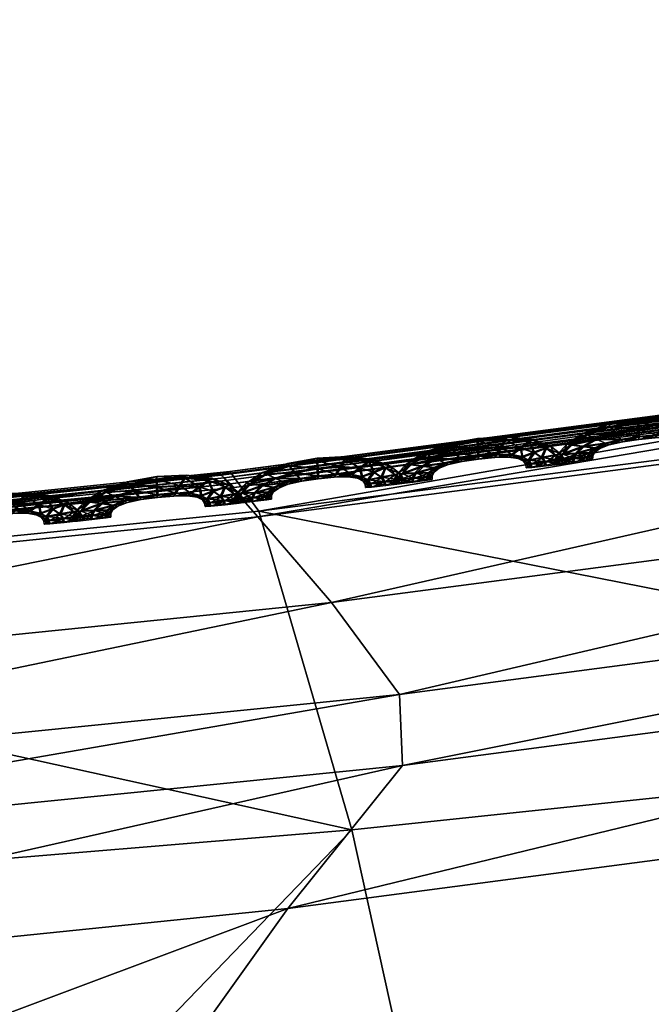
# Model space of a CAD drawing. Extents: x -7.4 to 7.4, y -11.5 to 9.8.
# Tile 402 of 469: x 0.802 to 1.021, y 9.29 to 9.632. Entities that reach past the tile are written whole.
import ezdxf

# ---------------------------------------------------------------- set-up
doc = ezdxf.new("R2010")
doc.units = 0
doc.header["$MEASUREMENT"] = 0
for name, color, linetype in [('A-FURN-3-ST', 150, 'Continuous'), ('A-FURN-3-ST-SEAM', 130, 'Continuous'), ('A-FURN-3-ST-SI', 160, 'Continuous')]:
    doc.layers.add(name, color=color, linetype=linetype)

msp = doc.modelspace()

# ---------------------------------------------------------------- meshes
at = {"layer": 'A-FURN-3-ST'}
mesh = msp.add_polyface(dxfattribs=at)
corners = [(0, 9.39906, 1.00155), (0.27167, 9.40709, 1.00151), (0.29098, 9.30467, 0.61819), (0.5936, 9.32387, 0.61819), (0.56214, 9.4288, 1.00144), (0.91719, 9.35069, 0.61819), (0.8849, 9.46131, 1.00129), (1.26207, 9.38711, 0.61819), (1.23172, 9.50581, 1.00113), (1.62401, 9.43544, 0.61819), (1.5897, 9.56341, 1.00098), (1.99019, 9.49361, 0.61819), (1.94875, 9.63192, 1.00083), (2.34041, 9.55636, 0.61819), (2.1241, 9.15424, 0.56582), (2.2831, 8.66878, 0.55836), (1.859, 8.65716, 0.55836), (1.73692, 9.11935, 0.56582), (1.35123, 9.09059, 0.56582), (1.44439, 8.6476, 0.55836), (1.03908, 8.64051, 0.55836), (0.97932, 9.06921, 0.56582), (0.63005, 9.05338, 0.56582), (0.65929, 8.63524, 0.55836), (1.49132, 7.51392, 0.55836), (1.48547, 8.11113, 0.55836), (1.91804, 8.11232, 0.55836), (1.93379, 7.51392, 0.55836), (2.39411, 8.11376, 0.55836), (0.6733, 7.51392, 0.55836), (0.67156, 8.1096, 0.55836), (1.06504, 8.11026, 0.55836), (1.06876, 7.51392, 0.55836), (0.6733, 6.87548, 0.55836), (0.32308, 6.87548, 0.55836), (0.32308, 7.51392, 0.55836), (0, 6.87548, 0.55836), (0, 7.51392, 0.55836), (0.32248, 8.10911, 0.55836), (0.31817, 8.63132, 0.55836), (0, 8.1089, 0.55836), (0, 8.62968, 0.55836), (0.30741, 9.0416, 0.56582), (0, 9.03682, 0.56582)]
mesh.append_faces([[corners[k] for k in face] for face in [(0, 1, 2), (3, 2, 1), (1, 4, 3), (5, 3, 4), (4, 6, 5), (7, 5, 6), (6, 8, 7), (9, 7, 8), (8, 10, 9), (11, 9, 10), (10, 12, 11), (13, 11, 12), (14, 15, 16), (16, 17, 14), (17, 9, 11), (11, 14, 17), (18, 7, 9), (9, 17, 18), (17, 16, 19), (19, 18, 17), (20, 21, 18), (18, 19, 20), (21, 5, 7), (7, 18, 21), (22, 3, 5), (5, 21, 22), (23, 22, 21), (21, 20, 23), (26, 16, 15), (25, 19, 16), (16, 26, 25), (31, 20, 19), (19, 25, 31), (30, 23, 20), (20, 31, 30), (23, 30, 38), (38, 39, 23), (39, 38, 40), (40, 41, 39), (39, 42, 22), (22, 23, 39), (42, 2, 3), (3, 22, 42), (2, 42, 43), (41, 43, 42), (42, 39, 41)]])
mesh.append_faces([[corners[k] for k in face] for face in [(26, 27, 24), (31, 32, 29), (25, 24, 32), (33, 29, 32), (34, 35, 29), (36, 37, 35), (38, 35, 37), (30, 29, 35)]], dxfattribs={"vtx0": -1, "vtx1": -1, "vtx2": -1})
mesh.append_faces([[corners[k] for k in face] for face in [(24, 25, 26), (27, 26, 28), (29, 30, 31), (32, 31, 25), (37, 40, 38), (35, 38, 30)]], dxfattribs={"vtx0": -1, "vtx2": -1})
mesh = msp.add_polyface(dxfattribs=at)
corners = [(0.87501, 9.47078, 17.62134), (1.2449, 9.51899, 17.61351), (1.24609, 9.51771, 17.60693), (0.87631, 9.46955, 17.61473), (0.87283, 9.47288, 17.63264), (1.24296, 9.52109, 17.62484), (1.61246, 9.5791, 17.60655), (1.61345, 9.57783, 17.59997), (1.61079, 9.58124, 17.61788), (1.65219, 9.48001, 17.6601), (1.2948, 9.42056, 17.66748), (1.24743, 9.3698, 17.76043), (1.60256, 9.4286, 17.75332), (1.65614, 9.50523, 17.64139), (1.29674, 9.44553, 17.64876), (0.93369, 9.39773, 17.65706), (0.93476, 9.3731, 17.67581), (1.27624, 9.47762, 17.65272), (0.91007, 9.42962, 17.66082), (1.25349, 9.50745, 17.65477), (0.88458, 9.45933, 17.66261), (1.63909, 9.53749, 17.64557), (1.61974, 9.56752, 17.64778), (1.24352, 9.52022, 17.64237), (0.87342, 9.47202, 17.65017), (1.2449, 9.51899, 17.60123), (1.61246, 9.5791, 17.59427), (1.61079, 9.58124, 17.58913), (1.24296, 9.52109, 17.59609), (1.61123, 9.58038, 17.63549), (0.87501, 9.47078, 17.60902), (0.87283, 9.47288, 17.60389), (1.9535, 9.49769, 17.74628), (1.50521, 9.30879, 17.94759)]
mesh.append_faces([[corners[k] for k in face] for face in [(0, 1, 2), (2, 3, 0), (4, 5, 1), (1, 0, 4), (1, 6, 7), (7, 2, 1), (5, 8, 6), (6, 1, 5), (9, 10, 11), (11, 12, 9), (13, 14, 10), (10, 9, 13), (14, 15, 16), (16, 10, 14), (17, 18, 15), (15, 14, 17), (19, 20, 18), (18, 17, 19), (21, 17, 14), (14, 13, 21), (22, 19, 17), (17, 21, 22), (23, 24, 20), (20, 19, 23), (5, 4, 24), (24, 23, 5), (25, 26, 27), (27, 28, 25), (2, 7, 26), (26, 25, 2), (29, 23, 19), (19, 22, 29), (8, 5, 23), (23, 29, 8), (30, 25, 28), (28, 31, 30), (3, 2, 25), (25, 30, 3), (32, 12, 33)]])
mesh = msp.add_polyface(dxfattribs=at)
corners = [(1.2948, 9.42056, 17.66748), (0.93476, 9.3731, 17.67581), (0.89499, 9.32341, 17.7683), (1.24743, 9.3698, 17.76043), (0.59269, 9.3387, 17.68322), (0.93369, 9.39773, 17.65706), (0.58957, 9.36317, 17.66451), (0.91007, 9.42962, 17.66082), (2.1687, 9.2031, 18.1293), (2.29245, 8.80848, 18.22545), (2.63329, 8.83947, 18.21788), (2.46075, 9.25498, 18.12257), (2.50658, 8.31321, 18.25561), (1.91864, 8.77223, 18.23218), (2.07261, 8.3011, 18.26371), (1.81998, 9.14233, 18.13607), (1.1462, 8.71084, 18.24386), (1.53169, 8.73857, 18.23823), (1.45539, 9.08601, 18.14223), (1.09527, 9.03921, 18.14817), (1.64855, 8.28994, 18.27036), (1.23394, 8.28071, 18.27603), (0.77881, 8.6902, 18.24922), (0.75585, 9.00398, 18.1541), (0.83298, 8.27387, 18.28105), (2.67809, 9.27442, 18.10911), (2.65596, 9.5248, 17.92134), (1.15265, 9.25259, 17.95413), (0.81335, 9.20924, 17.96105), (1.85947, 9.37574, 17.941), (1.50521, 9.30879, 17.94759), (1.60256, 9.4286, 17.75332), (1.9535, 9.49769, 17.74628), (2.46914, 9.50927, 17.92716), (2.19743, 9.44775, 17.93382)]
mesh.append_faces([[corners[k] for k in face] for face in [(0, 1, 2), (2, 3, 0), (4, 1, 5), (6, 5, 7), (8, 9, 10), (10, 11, 8), (10, 9, 12), (9, 13, 14), (14, 12, 9), (15, 13, 9), (9, 8, 15), (16, 17, 18), (18, 19, 16), (17, 13, 15), (15, 18, 17), (13, 17, 20), (20, 14, 13), (17, 16, 21), (21, 20, 17), (22, 16, 19), (19, 23, 22), (21, 16, 22), (22, 24, 21), (11, 25, 26), (27, 28, 23), (23, 19, 27), (3, 2, 28), (28, 27, 3), (29, 30, 18), (18, 15, 29), (30, 27, 19), (19, 18, 30), (31, 3, 27), (27, 30, 31), (30, 29, 32), (33, 34, 8), (8, 11, 33), (34, 29, 15), (15, 8, 34)]])
mesh = msp.add_polyface(dxfattribs=at)
corners = [(0.53471, 9.43593, 17.62834), (0.87501, 9.47078, 17.62134), (0.87631, 9.46955, 17.61473), (0.5359, 9.43465, 17.62173), (0.5327, 9.43799, 17.6396), (0.87283, 9.47288, 17.63264), (0, 9.40845, 17.63405), (0.25034, 9.41521, 17.63264), (0.25105, 9.41397, 17.62606), (0, 9.40717, 17.62747), (0.24915, 9.41731, 17.64394), (0, 9.41051, 17.6453), (0.88458, 9.45933, 17.66261), (0.54358, 9.42452, 17.66965), (0.56725, 9.39489, 17.66805), (0.91007, 9.42962, 17.66082), (0, 9.40845, 17.62176), (0.25034, 9.41521, 17.62036), (0.24915, 9.41731, 17.61522), (0, 9.41051, 17.61663), (0.53471, 9.43593, 17.61602), (0.5327, 9.43799, 17.61092), (0.87342, 9.47202, 17.65017), (0.53325, 9.43716, 17.65713), (0.87501, 9.47078, 17.60902), (0.87283, 9.47288, 17.60389), (0.24947, 9.41644, 17.66143), (0.25564, 9.40383, 17.67398), (0, 9.40964, 17.6628), (0, 9.39704, 17.67539)]
mesh.append_faces([[corners[k] for k in face] for face in [(0, 1, 2), (2, 3, 0), (4, 5, 1), (1, 0, 4), (6, 7, 8), (8, 9, 6), (7, 0, 3), (3, 8, 7), (10, 4, 0), (0, 7, 10), (11, 10, 7), (7, 6, 11), (12, 13, 14), (14, 15, 12), (16, 17, 18), (18, 19, 16), (17, 20, 21), (21, 18, 17), (8, 3, 20), (20, 17, 8), (9, 8, 17), (17, 16, 9), (22, 23, 13), (13, 12, 22), (5, 4, 23), (23, 22, 5), (20, 24, 25), (25, 21, 20), (3, 2, 24), (24, 20, 3), (23, 26, 27), (27, 13, 23), (26, 28, 29), (29, 27, 26), (10, 11, 28), (28, 26, 10), (4, 10, 26), (26, 23, 4)]])
mesh = msp.add_polyface(dxfattribs=at)
corners = [(0.93476, 9.3731, 17.67581), (0.59269, 9.3387, 17.68322), (0.56451, 9.28971, 17.77534), (0.89499, 9.32341, 17.7683), (0.93369, 9.39773, 17.65706), (0.58957, 9.36317, 17.66451), (0.28568, 9.31805, 17.6879), (0.27116, 9.26869, 17.77971), (0, 9.31122, 17.68946), (0, 9.26145, 17.78119), (0.28323, 9.34257, 17.66919), (0, 9.33581, 17.67071), (0.56725, 9.39489, 17.66805), (0.26981, 9.37425, 17.67253), (0, 9.36749, 17.67402), (0.25564, 9.40383, 17.67398), (0, 9.39704, 17.67539), (0.54358, 9.42452, 17.66965), (0.91007, 9.42962, 17.66082), (0.45956, 8.67495, 18.25348), (0.77881, 8.6902, 18.24922), (0.75585, 9.00398, 18.1541), (0.45759, 8.97803, 18.15916), (0.4839, 8.2688, 18.28493), (0, 8.65897, 18.25679), (0.20942, 8.66362, 18.25603), (0.21314, 8.9594, 18.16228), (0.2173, 8.26501, 18.2871), (0.50512, 9.17752, 17.96717), (0.23993, 9.15626, 17.97098), (0, 8.95203, 18.16326), (0, 9.14835, 17.97223), (0.81335, 9.20924, 17.96105)]
mesh.append_faces([[corners[k] for k in face] for face in [(0, 1, 2), (2, 3, 0), (4, 5, 1), (1, 6, 7), (7, 2, 1), (6, 8, 9), (9, 7, 6), (10, 11, 8), (8, 6, 10), (5, 10, 6), (6, 1, 5), (12, 13, 10), (10, 5, 12), (13, 14, 11), (11, 10, 13), (15, 16, 14), (14, 13, 15), (17, 15, 13), (13, 12, 17), (18, 12, 5), (19, 20, 21), (21, 22, 19), (20, 19, 23), (24, 25, 26), (25, 19, 22), (22, 26, 25), (19, 25, 27), (28, 29, 26), (26, 22, 28), (30, 26, 29), (7, 9, 31), (31, 29, 7), (2, 7, 29), (29, 28, 2), (32, 28, 22), (22, 21, 32), (3, 2, 28), (28, 32, 3)]])
at = {"layer": 'A-FURN-3-ST-SEAM'}
mesh = msp.add_polyface(dxfattribs=at)
corners = [(0.99903, 9.4878, 17.61553), (1.00718, 9.4906, 17.61537), (1.00904, 9.48834, 17.61663), (1.01699, 9.4897, 17.61644), (1.00635, 9.49151, 17.61203), (1.00232, 9.48627, 17.61674), (1.01704, 9.4871, 17.61518), (1.0168, 9.49238, 17.61518), (1.0166, 9.4934, 17.6118), (0.99768, 9.48842, 17.61218), (0.99357, 9.48426, 17.6156), (1.01078, 9.48615, 17.61533), (1.02333, 9.48768, 17.61503), (1.02495, 9.49031, 17.61625), (1.01648, 9.4925, 17.60845), (1.00687, 9.49072, 17.60864), (0.99776, 9.48372, 17.61682), (1.00548, 9.48483, 17.61545), (1.01692, 9.48619, 17.61184), (1.0113, 9.48537, 17.61195), (1.02649, 9.49295, 17.61495), (1.02689, 9.49402, 17.61157), (1.02614, 9.49312, 17.60822), (0.99875, 9.48793, 17.60879), (0.99183, 9.48455, 17.61226), (0.99052, 9.48105, 17.61564), (1.00655, 9.48434, 17.61206), (1.02258, 9.48677, 17.61168), (1.02867, 9.48768, 17.61492), (1.0318, 9.4899, 17.6161), (1.02451, 9.49048, 17.60701), (1.01652, 9.4899, 17.6072), (1.00861, 9.48854, 17.60735), (0.99527, 9.48125, 17.61686), (1.00188, 9.48318, 17.61553), (1.0033, 9.48306, 17.61214), (1.01047, 9.48627, 17.6086), (1.01672, 9.48722, 17.60845), (1.00516, 9.48496, 17.60872), (1.03476, 9.49217, 17.61476), (1.03575, 9.49307, 17.61134), (1.03445, 9.49233, 17.60804), (1.03132, 9.49011, 17.60685), (1.00188, 9.48648, 17.6075), (0.99325, 9.48442, 17.60887), (0.98862, 9.48105, 17.61229), (0.98941, 9.47898, 17.61564), (1.00156, 9.48335, 17.60879), (1.02301, 9.48784, 17.60834), (1.02736, 9.48689, 17.61157), (1.03239, 9.48693, 17.61484), (1.03651, 9.48846, 17.61598), (1.02835, 9.48784, 17.60819), (0.98743, 9.47886, 17.61229), (0.99436, 9.47952, 17.61686), (0.9999, 9.48154, 17.61556), (1.00152, 9.4817, 17.61218), (0.99958, 9.48166, 17.60883), (0.99737, 9.48389, 17.60758), (1.0405, 9.49003, 17.61461), (1.04189, 9.49069, 17.61123), (1.04018, 9.49019, 17.60788), (1.03607, 9.48867, 17.60674), (1.03207, 9.48706, 17.60811), (0.99025, 9.48121, 17.60891), (0.98914, 9.47915, 17.60891), (0.98732, 9.4775, 17.61229), (0.98933, 9.47766, 17.61564), (0.99487, 9.48146, 17.60761), (1.03069, 9.48644, 17.61149), (1.03449, 9.48578, 17.61476), (1.0392, 9.48665, 17.61591), (0.98902, 9.47783, 17.60894), (0.99428, 9.47824, 17.61686), (0.99919, 9.4801, 17.61556), (1.00085, 9.48039, 17.61218), (0.99887, 9.48026, 17.60883), (1.04379, 9.48759, 17.61454), (1.04537, 9.48801, 17.61115), (1.04347, 9.48776, 17.60781), (1.03876, 9.48685, 17.60666), (1.03417, 9.48591, 17.60804), (1.03259, 9.4855, 17.61146), (0.99397, 9.47972, 17.60761), (0.99389, 9.47845, 17.60761), (1.03532, 9.48455, 17.61476), (1.04026, 9.48516, 17.61591), (0.99915, 9.47886, 17.61556), (1.00081, 9.47919, 17.61218), (0.99883, 9.47903, 17.60883), (1.03334, 9.48438, 17.61146), (1.04509, 9.48582, 17.61454), (1.04675, 9.48615, 17.61111), (1.04474, 9.48599, 17.60781), (1.03983, 9.48537, 17.60666), (1.035, 9.48471, 17.60804), (1.0335, 9.48318, 17.61146), (1.03552, 9.48335, 17.61476), (1.04046, 9.48393, 17.61591), (1.03516, 9.48348, 17.60804), (1.04533, 9.48455, 17.6145), (1.04699, 9.48483, 17.61111), (1.04498, 9.48471, 17.60781), (1.04003, 9.48414, 17.60666)]
mesh.append_faces([[corners[k] for k in face] for face in [(2, 1, 0), (1, 2, 3), (0, 1, 4), (0, 5, 2), (6, 3, 2), (3, 7, 1), (8, 4, 1), (4, 9, 0), (5, 0, 10), (11, 2, 5), (3, 6, 12), (2, 11, 6), (7, 3, 13), (1, 7, 8), (4, 8, 14), (9, 4, 15), (10, 0, 9), (10, 16, 5), (5, 17, 11), (12, 6, 18), (12, 13, 3), (6, 11, 19), (13, 20, 7), (21, 8, 7), (22, 14, 8), (14, 15, 4), (15, 23, 9), (9, 24, 10), (16, 10, 25), (17, 5, 16), (11, 17, 26), (19, 18, 6), (18, 27, 12), (13, 12, 28), (26, 19, 11), (20, 13, 29), (7, 20, 21), (8, 21, 22), (14, 22, 30), (15, 14, 31), (23, 15, 32), (24, 9, 23), (25, 10, 24), (25, 33, 16), (16, 34, 17), (35, 26, 17), (18, 19, 36), (27, 18, 37), (28, 12, 27), (28, 29, 13), (19, 26, 38), (29, 39, 20), (40, 21, 20), (41, 22, 21), (42, 30, 22), (30, 31, 14), (31, 32, 15), (32, 43, 23), (23, 44, 24), (24, 45, 25), (33, 25, 46), (34, 16, 33), (17, 34, 35), (26, 35, 47), (38, 36, 19), (36, 37, 18), (37, 48, 27), (27, 49, 28), (29, 28, 50), (47, 38, 26), (39, 29, 51), (20, 39, 40), (21, 40, 41), (22, 41, 42), (30, 42, 52), (31, 30, 48), (32, 31, 37), (43, 32, 36), (44, 23, 43), (45, 24, 44), (25, 45, 53), (53, 46, 25), (46, 54, 33), (33, 55, 34), (56, 35, 34), (57, 47, 35), (36, 38, 43), (37, 36, 32), (48, 37, 31), (49, 27, 48), (50, 28, 49), (50, 51, 29), (38, 47, 58), (51, 59, 39), (60, 40, 39), (61, 41, 40), (62, 42, 41), (63, 52, 42), (52, 48, 30), (43, 58, 44), (44, 64, 45), (65, 53, 45), (46, 53, 66), (54, 46, 67), (55, 33, 54), (34, 55, 56), (35, 56, 57), (47, 57, 68), (58, 43, 38), (48, 52, 49), (49, 69, 50), (51, 50, 70), (68, 58, 47), (59, 51, 71), (39, 59, 60), (40, 60, 61), (41, 61, 62), (42, 62, 63), (52, 63, 69), (64, 44, 58), (45, 64, 65), (53, 65, 72), (72, 66, 53), (66, 67, 46), (67, 73, 54), (54, 74, 55), (56, 55, 74), (57, 56, 75), (68, 57, 76), (69, 49, 52), (70, 50, 69), (70, 71, 51), (58, 68, 64), (71, 77, 59), (78, 60, 59), (79, 61, 60), (80, 62, 61), (81, 63, 62), (82, 69, 63), (83, 65, 64), (84, 72, 65), (74, 54, 73), (74, 75, 56), (75, 76, 57), (76, 83, 68), (69, 82, 70), (71, 70, 85), (64, 68, 83), (77, 71, 86), (59, 77, 78), (60, 78, 79), (61, 79, 80), (62, 80, 81), (63, 81, 82), (65, 83, 84), (73, 87, 74), (75, 74, 87), (76, 75, 88), (83, 76, 89), (70, 82, 90), (90, 85, 70), (85, 86, 71), (86, 91, 77), (78, 77, 91), (79, 78, 92), (80, 79, 93), (81, 80, 94), (82, 81, 95), (89, 84, 83), (87, 88, 75), (88, 89, 76), (95, 90, 82), (85, 90, 96), (86, 85, 97), (91, 86, 98), (91, 92, 78), (92, 93, 79), (93, 94, 80), (94, 95, 81), (90, 95, 99), (99, 96, 90), (96, 97, 85), (97, 98, 86), (98, 100, 91), (92, 91, 100), (93, 92, 101), (94, 93, 102), (95, 94, 103), (103, 99, 95), (100, 101, 92), (101, 102, 93), (102, 103, 94)]])
mesh = msp.add_polyface(dxfattribs=at)
corners = [(0.94331, 9.48096, 17.61674), (0.95146, 9.48376, 17.61659), (0.95328, 9.4815, 17.61781), (0.96124, 9.48286, 17.61766), (0.95063, 9.48467, 17.61321), (0.94659, 9.47944, 17.61796), (0.96128, 9.48026, 17.6164), (0.96108, 9.48553, 17.61636), (0.96088, 9.48661, 17.61302), (0.94196, 9.48158, 17.61336), (0.93781, 9.47746, 17.61682), (0.95503, 9.47931, 17.61655), (0.96757, 9.48084, 17.61625), (0.96923, 9.48348, 17.61746), (0.96076, 9.4857, 17.60963), (0.95115, 9.48389, 17.60986), (0.94204, 9.47688, 17.61804), (0.94972, 9.47799, 17.61667), (0.96116, 9.47935, 17.61305), (0.95554, 9.47857, 17.61317), (0.97073, 9.48611, 17.61613), (0.97117, 9.48718, 17.61275), (0.97042, 9.48627, 17.60944), (0.94299, 9.48108, 17.61001), (0.93611, 9.47771, 17.61347), (0.93476, 9.47425, 17.61686), (0.95079, 9.4775, 17.61328), (0.96682, 9.47993, 17.6129), (0.97291, 9.48084, 17.61613), (0.97604, 9.48306, 17.61731), (0.9688, 9.48368, 17.60822), (0.9608, 9.48306, 17.60841), (0.95285, 9.4817, 17.60857), (0.93951, 9.47445, 17.61808), (0.94612, 9.47635, 17.61671), (0.94754, 9.47622, 17.61332), (0.95471, 9.47944, 17.60982), (0.96096, 9.48042, 17.60967), (0.94941, 9.47816, 17.60993), (0.97905, 9.48533, 17.61594), (0.98, 9.48627, 17.61256), (0.97869, 9.4855, 17.60921), (0.9756, 9.48327, 17.60804), (0.94616, 9.47964, 17.60868), (0.93749, 9.47758, 17.61009), (0.93286, 9.4742, 17.61351), (0.93366, 9.47219, 17.61686), (0.9458, 9.47651, 17.60997), (0.96725, 9.481, 17.60952), (0.9716, 9.4801, 17.61279), (0.97663, 9.4801, 17.61602), (0.98075, 9.48162, 17.6172), (0.9726, 9.481, 17.6094), (0.93168, 9.47202, 17.61351), (0.9386, 9.47268, 17.61808), (0.94414, 9.4747, 17.61674), (0.94576, 9.47486, 17.61336), (0.94383, 9.47482, 17.61001), (0.94161, 9.47709, 17.60876), (0.98478, 9.48323, 17.61583), (0.98613, 9.48389, 17.61241), (0.98443, 9.48335, 17.6091), (0.98031, 9.48182, 17.60792), (0.97631, 9.48026, 17.60929), (0.93449, 9.47437, 17.61013), (0.93338, 9.47231, 17.61013), (0.93156, 9.4707, 17.61351), (0.93354, 9.47083, 17.61686), (0.93911, 9.47462, 17.60879), (0.97493, 9.4796, 17.61271), (0.97873, 9.47894, 17.61598), (0.98344, 9.47985, 17.61712), (0.93326, 9.47099, 17.61013), (0.93852, 9.4714, 17.61808), (0.94343, 9.4733, 17.61678), (0.94509, 9.47354, 17.61339), (0.94311, 9.47342, 17.61005), (0.98803, 9.48075, 17.61575), (0.98961, 9.48121, 17.61233), (0.98771, 9.48092, 17.60902), (0.983, 9.48001, 17.60788), (0.97841, 9.47907, 17.60925), (0.97683, 9.47865, 17.61267), (0.93816, 9.47288, 17.60883), (0.93809, 9.47161, 17.60883), (0.97956, 9.47771, 17.61594), (0.98451, 9.47832, 17.61709), (0.94335, 9.47206, 17.61678), (0.94505, 9.47235, 17.61339), (0.94307, 9.47219, 17.61005), (0.97758, 9.47754, 17.61264), (0.98933, 9.47903, 17.61571), (0.991, 9.47931, 17.61229), (0.98898, 9.47915, 17.60898), (0.98407, 9.47853, 17.60784), (0.97924, 9.47787, 17.60925), (0.97774, 9.47635, 17.61264), (0.97972, 9.47651, 17.61594), (0.9847, 9.47709, 17.61709), (0.9794, 9.47663, 17.60925), (0.98957, 9.47771, 17.61571), (0.99123, 9.47799, 17.61229), (0.98922, 9.47787, 17.60898), (0.98427, 9.47729, 17.60784)]
mesh.append_faces([[corners[k] for k in face] for face in [(2, 1, 0), (1, 2, 3), (0, 1, 4), (0, 5, 2), (6, 3, 2), (3, 7, 1), (8, 4, 1), (4, 9, 0), (5, 0, 10), (11, 2, 5), (3, 6, 12), (2, 11, 6), (7, 3, 13), (1, 7, 8), (4, 8, 14), (9, 4, 15), (10, 0, 9), (10, 16, 5), (5, 17, 11), (12, 6, 18), (12, 13, 3), (6, 11, 19), (13, 20, 7), (21, 8, 7), (22, 14, 8), (14, 15, 4), (15, 23, 9), (9, 24, 10), (16, 10, 25), (17, 5, 16), (11, 17, 26), (19, 18, 6), (18, 27, 12), (13, 12, 28), (26, 19, 11), (20, 13, 29), (7, 20, 21), (8, 21, 22), (14, 22, 30), (15, 14, 31), (23, 15, 32), (24, 9, 23), (25, 10, 24), (25, 33, 16), (16, 34, 17), (35, 26, 17), (18, 19, 36), (27, 18, 37), (28, 12, 27), (28, 29, 13), (19, 26, 38), (29, 39, 20), (40, 21, 20), (41, 22, 21), (42, 30, 22), (30, 31, 14), (31, 32, 15), (32, 43, 23), (23, 44, 24), (24, 45, 25), (33, 25, 46), (34, 16, 33), (17, 34, 35), (26, 35, 47), (38, 36, 19), (36, 37, 18), (37, 48, 27), (27, 49, 28), (29, 28, 50), (47, 38, 26), (39, 29, 51), (20, 39, 40), (21, 40, 41), (22, 41, 42), (30, 42, 52), (31, 30, 48), (32, 31, 37), (43, 32, 36), (44, 23, 43), (45, 24, 44), (25, 45, 53), (53, 46, 25), (46, 54, 33), (33, 55, 34), (56, 35, 34), (57, 47, 35), (36, 38, 43), (37, 36, 32), (48, 37, 31), (49, 27, 48), (50, 28, 49), (50, 51, 29), (38, 47, 58), (51, 59, 39), (60, 40, 39), (61, 41, 40), (62, 42, 41), (63, 52, 42), (52, 48, 30), (43, 58, 44), (44, 64, 45), (65, 53, 45), (46, 53, 66), (54, 46, 67), (55, 33, 54), (34, 55, 56), (35, 56, 57), (47, 57, 68), (58, 43, 38), (48, 52, 49), (49, 69, 50), (51, 50, 70), (68, 58, 47), (59, 51, 71), (39, 59, 60), (40, 60, 61), (41, 61, 62), (42, 62, 63), (52, 63, 69), (64, 44, 58), (45, 64, 65), (53, 65, 72), (72, 66, 53), (66, 67, 46), (67, 73, 54), (54, 74, 55), (56, 55, 74), (57, 56, 75), (68, 57, 76), (69, 49, 52), (70, 50, 69), (70, 71, 51), (58, 68, 64), (71, 77, 59), (78, 60, 59), (79, 61, 60), (80, 62, 61), (81, 63, 62), (82, 69, 63), (83, 65, 64), (84, 72, 65), (74, 54, 73), (74, 75, 56), (75, 76, 57), (76, 83, 68), (69, 82, 70), (71, 70, 85), (64, 68, 83), (77, 71, 86), (59, 77, 78), (60, 78, 79), (61, 79, 80), (62, 80, 81), (63, 81, 82), (65, 83, 84), (73, 87, 74), (75, 74, 87), (76, 75, 88), (83, 76, 89), (70, 82, 90), (90, 85, 70), (85, 86, 71), (86, 91, 77), (78, 77, 91), (79, 78, 92), (80, 79, 93), (81, 80, 94), (82, 81, 95), (89, 84, 83), (87, 88, 75), (88, 89, 76), (95, 90, 82), (85, 90, 96), (86, 85, 97), (91, 86, 98), (91, 92, 78), (92, 93, 79), (93, 94, 80), (94, 95, 81), (90, 95, 99), (99, 96, 90), (96, 97, 85), (97, 98, 86), (98, 100, 91), (92, 91, 100), (93, 92, 101), (94, 93, 102), (95, 94, 103), (103, 99, 95), (100, 101, 92), (101, 102, 93), (102, 103, 94)]])
mesh = msp.add_polyface(dxfattribs=at)
corners = [(0.88759, 9.47416, 17.61792), (0.8957, 9.47696, 17.61777), (0.89756, 9.4747, 17.61903), (0.90552, 9.47606, 17.61883), (0.89487, 9.47787, 17.61442), (0.89084, 9.47264, 17.61914), (0.90556, 9.47342, 17.61758), (0.90536, 9.4787, 17.61758), (0.90516, 9.47977, 17.61419), (0.8862, 9.47478, 17.61458), (0.88205, 9.47066, 17.618), (0.8993, 9.47247, 17.61773), (0.91181, 9.47404, 17.61743), (0.91347, 9.47663, 17.61864), (0.90504, 9.47886, 17.61085), (0.89539, 9.47709, 17.61104), (0.88628, 9.47009, 17.61921), (0.894, 9.47116, 17.61785), (0.90544, 9.47252, 17.61423), (0.89982, 9.47173, 17.61438), (0.91502, 9.47931, 17.61735), (0.91545, 9.48034, 17.61397), (0.9147, 9.47944, 17.61062), (0.88728, 9.47433, 17.61119), (0.88035, 9.47095, 17.61465), (0.879, 9.46749, 17.61804), (0.89503, 9.4707, 17.61446), (0.91106, 9.47309, 17.61412), (0.91719, 9.474, 17.61731), (0.92032, 9.47622, 17.61849), (0.91304, 9.47684, 17.6094), (0.90508, 9.47626, 17.60959), (0.89713, 9.4749, 17.60978), (0.88375, 9.46766, 17.61925), (0.89036, 9.46955, 17.61792), (0.89178, 9.46938, 17.61454), (0.89899, 9.47264, 17.611), (0.90524, 9.47359, 17.61088), (0.89368, 9.47132, 17.61111), (0.92329, 9.47853, 17.61716), (0.92427, 9.47944, 17.61378), (0.92297, 9.47865, 17.61043), (0.91984, 9.47643, 17.60925), (0.8904, 9.47285, 17.6099), (0.88178, 9.47083, 17.61126), (0.8771, 9.46749, 17.61469), (0.8779, 9.46543, 17.61808), (0.89008, 9.46967, 17.61119), (0.91149, 9.47416, 17.61073), (0.91589, 9.47326, 17.61397), (0.92087, 9.47326, 17.61724), (0.92503, 9.47478, 17.61838), (0.91687, 9.47416, 17.61058), (0.87592, 9.46531, 17.61469), (0.88284, 9.46592, 17.61925), (0.88838, 9.46786, 17.61796), (0.89, 9.46802, 17.61458), (0.88807, 9.46802, 17.61123), (0.88585, 9.47029, 17.60997), (0.92902, 9.47639, 17.61701), (0.93041, 9.47705, 17.61363), (0.92871, 9.47651, 17.61028), (0.92455, 9.47499, 17.60914), (0.92056, 9.47342, 17.61051), (0.87873, 9.46766, 17.6113), (0.87758, 9.46559, 17.61134), (0.87576, 9.46399, 17.61473), (0.87778, 9.46411, 17.61808), (0.88336, 9.46786, 17.61001), (0.91917, 9.47276, 17.61389), (0.92297, 9.4721, 17.61716), (0.92768, 9.47301, 17.61834), (0.87746, 9.46428, 17.61134), (0.88273, 9.46465, 17.61929), (0.88767, 9.46646, 17.61796), (0.88933, 9.46675, 17.61458), (0.88735, 9.46662, 17.61123), (0.93227, 9.47396, 17.61693), (0.93385, 9.47437, 17.61355), (0.93195, 9.47408, 17.6102), (0.92724, 9.47318, 17.60906), (0.92265, 9.47227, 17.61047), (0.92107, 9.47181, 17.61385), (0.88241, 9.46613, 17.61001), (0.88233, 9.46485, 17.61001), (0.9238, 9.47087, 17.61716), (0.92875, 9.47149, 17.6183), (0.88759, 9.46522, 17.61796), (0.88929, 9.46551, 17.61458), (0.88728, 9.46539, 17.61123), (0.92182, 9.4707, 17.61385), (0.93357, 9.47219, 17.61693), (0.93524, 9.47247, 17.61351), (0.93322, 9.47231, 17.6102), (0.92827, 9.47169, 17.60906), (0.92349, 9.47103, 17.61043), (0.92194, 9.46951, 17.61385), (0.92396, 9.46967, 17.61716), (0.92894, 9.47025, 17.6183), (0.92364, 9.46984, 17.61043), (0.93377, 9.47087, 17.61693), (0.93544, 9.4712, 17.61351), (0.93346, 9.47103, 17.6102), (0.92847, 9.47045, 17.60906)]
mesh.append_faces([[corners[k] for k in face] for face in [(2, 1, 0), (1, 2, 3), (0, 1, 4), (0, 5, 2), (6, 3, 2), (3, 7, 1), (8, 4, 1), (4, 9, 0), (5, 0, 10), (11, 2, 5), (3, 6, 12), (2, 11, 6), (7, 3, 13), (1, 7, 8), (4, 8, 14), (9, 4, 15), (10, 0, 9), (10, 16, 5), (5, 17, 11), (12, 6, 18), (12, 13, 3), (6, 11, 19), (13, 20, 7), (21, 8, 7), (22, 14, 8), (14, 15, 4), (15, 23, 9), (9, 24, 10), (16, 10, 25), (17, 5, 16), (11, 17, 26), (19, 18, 6), (18, 27, 12), (13, 12, 28), (26, 19, 11), (20, 13, 29), (7, 20, 21), (8, 21, 22), (14, 22, 30), (15, 14, 31), (23, 15, 32), (24, 9, 23), (25, 10, 24), (25, 33, 16), (16, 34, 17), (35, 26, 17), (18, 19, 36), (27, 18, 37), (28, 12, 27), (28, 29, 13), (19, 26, 38), (29, 39, 20), (40, 21, 20), (41, 22, 21), (42, 30, 22), (30, 31, 14), (31, 32, 15), (32, 43, 23), (23, 44, 24), (24, 45, 25), (33, 25, 46), (34, 16, 33), (17, 34, 35), (26, 35, 47), (38, 36, 19), (36, 37, 18), (37, 48, 27), (27, 49, 28), (29, 28, 50), (47, 38, 26), (39, 29, 51), (20, 39, 40), (21, 40, 41), (22, 41, 42), (30, 42, 52), (31, 30, 48), (32, 31, 37), (43, 32, 36), (44, 23, 43), (45, 24, 44), (25, 45, 53), (53, 46, 25), (46, 54, 33), (33, 55, 34), (56, 35, 34), (57, 47, 35), (36, 38, 43), (37, 36, 32), (48, 37, 31), (49, 27, 48), (50, 28, 49), (50, 51, 29), (38, 47, 58), (51, 59, 39), (60, 40, 39), (61, 41, 40), (62, 42, 41), (63, 52, 42), (52, 48, 30), (43, 58, 44), (44, 64, 45), (65, 53, 45), (46, 53, 66), (54, 46, 67), (55, 33, 54), (34, 55, 56), (35, 56, 57), (47, 57, 68), (58, 43, 38), (48, 52, 49), (49, 69, 50), (51, 50, 70), (68, 58, 47), (59, 51, 71), (39, 59, 60), (40, 60, 61), (41, 61, 62), (42, 62, 63), (52, 63, 69), (64, 44, 58), (45, 64, 65), (53, 65, 72), (72, 66, 53), (66, 67, 46), (67, 73, 54), (54, 74, 55), (56, 55, 74), (57, 56, 75), (68, 57, 76), (69, 49, 52), (70, 50, 69), (70, 71, 51), (58, 68, 64), (71, 77, 59), (78, 60, 59), (79, 61, 60), (80, 62, 61), (81, 63, 62), (82, 69, 63), (83, 65, 64), (84, 72, 65), (74, 54, 73), (74, 75, 56), (75, 76, 57), (76, 83, 68), (69, 82, 70), (71, 70, 85), (64, 68, 83), (77, 71, 86), (59, 77, 78), (60, 78, 79), (61, 79, 80), (62, 80, 81), (63, 81, 82), (65, 83, 84), (73, 87, 74), (75, 74, 87), (76, 75, 88), (83, 76, 89), (70, 82, 90), (90, 85, 70), (85, 86, 71), (86, 91, 77), (78, 77, 91), (79, 78, 92), (80, 79, 93), (81, 80, 94), (82, 81, 95), (89, 84, 83), (87, 88, 75), (88, 89, 76), (95, 90, 82), (85, 90, 96), (86, 85, 97), (91, 86, 98), (91, 92, 78), (92, 93, 79), (93, 94, 80), (94, 95, 81), (90, 95, 99), (99, 96, 90), (96, 97, 85), (97, 98, 86), (98, 100, 91), (92, 91, 100), (93, 92, 101), (94, 93, 102), (95, 94, 103), (103, 99, 95), (100, 101, 92), (101, 102, 93), (102, 103, 94)]])
mesh = msp.add_polyface(dxfattribs=at)
corners = [(0.83179, 9.46794, 17.6191), (0.83994, 9.47062, 17.61895), (0.84177, 9.46835, 17.6202), (0.84972, 9.46959, 17.62005), (0.83912, 9.47153, 17.6156), (0.83504, 9.46638, 17.62036), (0.84976, 9.46699, 17.6188), (0.84956, 9.47227, 17.61876), (0.8494, 9.47334, 17.61541), (0.83041, 9.46856, 17.61575), (0.82625, 9.46448, 17.61918), (0.84351, 9.46613, 17.61891), (0.85605, 9.46753, 17.61864), (0.85771, 9.47013, 17.61986), (0.84924, 9.47243, 17.61203), (0.83963, 9.47075, 17.61226), (0.83045, 9.46386, 17.62043), (0.83816, 9.46489, 17.61903), (0.84964, 9.46609, 17.61541), (0.84398, 9.46534, 17.61556), (0.85926, 9.47276, 17.61853), (0.85969, 9.47379, 17.61515), (0.85894, 9.47288, 17.61184), (0.83147, 9.46807, 17.61237), (0.82455, 9.46477, 17.61583), (0.8232, 9.46131, 17.61921), (0.83923, 9.4644, 17.61568), (0.8553, 9.46658, 17.6153), (0.86139, 9.46745, 17.61849), (0.86452, 9.46963, 17.61971), (0.85728, 9.47029, 17.61062), (0.84929, 9.4698, 17.61077), (0.84133, 9.46856, 17.61096), (0.82792, 9.46147, 17.62043), (0.83456, 9.46329, 17.6191), (0.83595, 9.46312, 17.61571), (0.84319, 9.46625, 17.61222), (0.84944, 9.46716, 17.61206), (0.83785, 9.46502, 17.61233), (0.86753, 9.4719, 17.61834), (0.86852, 9.4728, 17.61495), (0.86721, 9.47202, 17.61161), (0.86408, 9.46984, 17.61043), (0.8346, 9.46658, 17.61108), (0.82594, 9.46465, 17.61248), (0.82127, 9.46135, 17.61587), (0.82206, 9.45929, 17.61925), (0.83425, 9.46345, 17.61237), (0.85574, 9.46766, 17.61191), (0.86009, 9.46671, 17.61518), (0.86511, 9.46666, 17.61842), (0.86923, 9.46815, 17.6196), (0.86108, 9.46761, 17.6118), (0.82008, 9.45917, 17.61591), (0.827, 9.45974, 17.62047), (0.83254, 9.46164, 17.61914), (0.83417, 9.4618, 17.61575), (0.83227, 9.4618, 17.61241), (0.83005, 9.46407, 17.61115), (0.87326, 9.46971, 17.61823), (0.87465, 9.47033, 17.6148), (0.87295, 9.46984, 17.61149), (0.86879, 9.46835, 17.61031), (0.86476, 9.46679, 17.61168), (0.82289, 9.46147, 17.61248), (0.82174, 9.45941, 17.61252), (0.81992, 9.4578, 17.61591), (0.82194, 9.45793, 17.61925), (0.82752, 9.46168, 17.61119), (0.86341, 9.46617, 17.61511), (0.86721, 9.46547, 17.61838), (0.87192, 9.46633, 17.61952), (0.82162, 9.4581, 17.61252), (0.82689, 9.45846, 17.62047), (0.83183, 9.46024, 17.61914), (0.83349, 9.46053, 17.61579), (0.83152, 9.4604, 17.61244), (0.87651, 9.46724, 17.61815), (0.87809, 9.46761, 17.61473), (0.87619, 9.46737, 17.61142), (0.87148, 9.46654, 17.61028), (0.86686, 9.46564, 17.61165), (0.86527, 9.46522, 17.61507), (0.82657, 9.45995, 17.61123), (0.82649, 9.45867, 17.61123), (0.868, 9.46423, 17.61838), (0.87295, 9.46481, 17.61952), (0.83175, 9.459, 17.61918), (0.83345, 9.45929, 17.61579), (0.83147, 9.45917, 17.61244), (0.86602, 9.46411, 17.61503), (0.87778, 9.46543, 17.61811), (0.87944, 9.46572, 17.61473), (0.87746, 9.46559, 17.61138), (0.87251, 9.46502, 17.61024), (0.86768, 9.4644, 17.61165), (0.86618, 9.46291, 17.61503), (0.86816, 9.46304, 17.61838), (0.87315, 9.46357, 17.61948), (0.86784, 9.46321, 17.61165), (0.87801, 9.46415, 17.61811), (0.87968, 9.46444, 17.61473), (0.87766, 9.46428, 17.61138), (0.87271, 9.46378, 17.61024)]
mesh.append_faces([[corners[k] for k in face] for face in [(2, 1, 0), (1, 2, 3), (0, 1, 4), (0, 5, 2), (6, 3, 2), (3, 7, 1), (8, 4, 1), (4, 9, 0), (5, 0, 10), (11, 2, 5), (3, 6, 12), (2, 11, 6), (7, 3, 13), (1, 7, 8), (4, 8, 14), (9, 4, 15), (10, 0, 9), (10, 16, 5), (5, 17, 11), (12, 6, 18), (12, 13, 3), (6, 11, 19), (13, 20, 7), (21, 8, 7), (22, 14, 8), (14, 15, 4), (15, 23, 9), (9, 24, 10), (16, 10, 25), (17, 5, 16), (11, 17, 26), (19, 18, 6), (18, 27, 12), (13, 12, 28), (26, 19, 11), (20, 13, 29), (7, 20, 21), (8, 21, 22), (14, 22, 30), (15, 14, 31), (23, 15, 32), (24, 9, 23), (25, 10, 24), (25, 33, 16), (16, 34, 17), (35, 26, 17), (18, 19, 36), (27, 18, 37), (28, 12, 27), (28, 29, 13), (19, 26, 38), (29, 39, 20), (40, 21, 20), (41, 22, 21), (42, 30, 22), (30, 31, 14), (31, 32, 15), (32, 43, 23), (23, 44, 24), (24, 45, 25), (33, 25, 46), (34, 16, 33), (17, 34, 35), (26, 35, 47), (38, 36, 19), (36, 37, 18), (37, 48, 27), (27, 49, 28), (29, 28, 50), (47, 38, 26), (39, 29, 51), (20, 39, 40), (21, 40, 41), (22, 41, 42), (30, 42, 52), (31, 30, 48), (32, 31, 37), (43, 32, 36), (44, 23, 43), (45, 24, 44), (25, 45, 53), (53, 46, 25), (46, 54, 33), (33, 55, 34), (56, 35, 34), (57, 47, 35), (36, 38, 43), (37, 36, 32), (48, 37, 31), (49, 27, 48), (50, 28, 49), (50, 51, 29), (38, 47, 58), (51, 59, 39), (60, 40, 39), (61, 41, 40), (62, 42, 41), (63, 52, 42), (52, 48, 30), (43, 58, 44), (44, 64, 45), (65, 53, 45), (46, 53, 66), (54, 46, 67), (55, 33, 54), (34, 55, 56), (35, 56, 57), (47, 57, 68), (58, 43, 38), (48, 52, 49), (49, 69, 50), (51, 50, 70), (68, 58, 47), (59, 51, 71), (39, 59, 60), (40, 60, 61), (41, 61, 62), (42, 62, 63), (52, 63, 69), (64, 44, 58), (45, 64, 65), (53, 65, 72), (72, 66, 53), (66, 67, 46), (67, 73, 54), (54, 74, 55), (56, 55, 74), (57, 56, 75), (68, 57, 76), (69, 49, 52), (70, 50, 69), (70, 71, 51), (58, 68, 64), (71, 77, 59), (78, 60, 59), (79, 61, 60), (80, 62, 61), (81, 63, 62), (82, 69, 63), (83, 65, 64), (84, 72, 65), (74, 54, 73), (74, 75, 56), (75, 76, 57), (76, 83, 68), (69, 82, 70), (71, 70, 85), (64, 68, 83), (77, 71, 86), (59, 77, 78), (60, 78, 79), (61, 79, 80), (62, 80, 81), (63, 81, 82), (65, 83, 84), (73, 87, 74), (75, 74, 87), (76, 75, 88), (83, 76, 89), (70, 82, 90), (90, 85, 70), (85, 86, 71), (86, 91, 77), (78, 77, 91), (79, 78, 92), (80, 79, 93), (81, 80, 94), (82, 81, 95), (89, 84, 83), (87, 88, 75), (88, 89, 76), (95, 90, 82), (85, 90, 96), (86, 85, 97), (91, 86, 98), (91, 92, 78), (92, 93, 79), (93, 94, 80), (94, 95, 81), (90, 95, 99), (99, 96, 90), (96, 97, 85), (97, 98, 86), (98, 100, 91), (92, 91, 100), (93, 92, 101), (94, 93, 102), (95, 94, 103), (103, 99, 95), (100, 101, 92), (101, 102, 93), (102, 103, 94)]])
mesh = msp.add_polyface(dxfattribs=at)
corners = [(0.77596, 9.46184, 17.62032), (0.78411, 9.46456, 17.62016), (0.78597, 9.46226, 17.62138), (0.79392, 9.46353, 17.62123), (0.78331, 9.46547, 17.61678), (0.7792, 9.46032, 17.62154), (0.79392, 9.46094, 17.61998), (0.79376, 9.46621, 17.61994), (0.7936, 9.46724, 17.61659), (0.77461, 9.4625, 17.61693), (0.77041, 9.45843, 17.62039), (0.78767, 9.46007, 17.62013), (0.80021, 9.46143, 17.61982), (0.80191, 9.46403, 17.62104), (0.79345, 9.46633, 17.61321), (0.78383, 9.46469, 17.61343), (0.77465, 9.4578, 17.62161), (0.78236, 9.45879, 17.62024), (0.7938, 9.45999, 17.61663), (0.78818, 9.45929, 17.61674), (0.80346, 9.46666, 17.61975), (0.80389, 9.46769, 17.61636), (0.80314, 9.46679, 17.61302), (0.77568, 9.46201, 17.61359), (0.76871, 9.45871, 17.61705), (0.76737, 9.45525, 17.62043), (0.78339, 9.4583, 17.61686), (0.79946, 9.46053, 17.61648), (0.8056, 9.46135, 17.61971), (0.80872, 9.46353, 17.62089), (0.80148, 9.46419, 17.6118), (0.79348, 9.46374, 17.61199), (0.78553, 9.46246, 17.61214), (0.77208, 9.45537, 17.62165), (0.77872, 9.45723, 17.62028), (0.78015, 9.45707, 17.61689), (0.78735, 9.4602, 17.61339), (0.7936, 9.46106, 17.61324), (0.78205, 9.45896, 17.61351), (0.81173, 9.46576, 17.61952), (0.81272, 9.46666, 17.61613), (0.81141, 9.46588, 17.61282), (0.80829, 9.46374, 17.61165), (0.77881, 9.46053, 17.61229), (0.77014, 9.45855, 17.61366), (0.76543, 9.45525, 17.61709), (0.76622, 9.45319, 17.62043), (0.77841, 9.45735, 17.61359), (0.7999, 9.46155, 17.61309), (0.80425, 9.46061, 17.61636), (0.80928, 9.46057, 17.6196), (0.81343, 9.46201, 17.62078), (0.80524, 9.46147, 17.61298), (0.76424, 9.45311, 17.61709), (0.77116, 9.45365, 17.62165), (0.77671, 9.45558, 17.62032), (0.77833, 9.4557, 17.61693), (0.77643, 9.45575, 17.61359), (0.77421, 9.45801, 17.61233), (0.81747, 9.46353, 17.6194), (0.81881, 9.46419, 17.61598), (0.81711, 9.4637, 17.61267), (0.813, 9.46221, 17.61153), (0.80896, 9.46069, 17.6129), (0.76705, 9.45537, 17.6137), (0.7659, 9.45336, 17.6137), (0.76408, 9.45175, 17.61709), (0.76606, 9.45187, 17.62043), (0.77168, 9.45558, 17.61237), (0.80757, 9.46007, 17.61628), (0.81137, 9.45937, 17.61956), (0.81608, 9.4602, 17.6207), (0.76579, 9.45204, 17.6137), (0.77105, 9.45237, 17.62165), (0.77599, 9.45418, 17.62036), (0.77766, 9.45443, 17.61697), (0.77568, 9.45434, 17.61363), (0.82067, 9.46106, 17.61933), (0.82225, 9.46147, 17.61594), (0.82035, 9.46123, 17.6126), (0.81565, 9.4604, 17.61146), (0.81105, 9.4595, 17.61282), (0.80943, 9.45912, 17.61625), (0.77073, 9.45385, 17.61241), (0.77065, 9.45258, 17.61241), (0.81216, 9.45814, 17.61956), (0.81711, 9.45867, 17.6207), (0.77591, 9.45294, 17.62036), (0.77761, 9.45323, 17.61697), (0.7756, 9.45311, 17.61363), (0.81018, 9.45797, 17.61621), (0.82194, 9.45929, 17.61929), (0.8236, 9.45958, 17.61591), (0.82162, 9.45941, 17.6126), (0.81668, 9.45888, 17.61146), (0.81185, 9.45826, 17.61282), (0.81035, 9.45678, 17.61621), (0.81232, 9.4569, 17.61956), (0.81731, 9.45744, 17.6207), (0.812, 9.45707, 17.61282), (0.82217, 9.45797, 17.61929), (0.82384, 9.45826, 17.61591), (0.82182, 9.45814, 17.6126), (0.81687, 9.45764, 17.61146)]
mesh.append_faces([[corners[k] for k in face] for face in [(2, 1, 0), (1, 2, 3), (0, 1, 4), (0, 5, 2), (6, 3, 2), (3, 7, 1), (8, 4, 1), (4, 9, 0), (5, 0, 10), (11, 2, 5), (3, 6, 12), (2, 11, 6), (7, 3, 13), (1, 7, 8), (4, 8, 14), (9, 4, 15), (10, 0, 9), (10, 16, 5), (5, 17, 11), (12, 6, 18), (12, 13, 3), (6, 11, 19), (13, 20, 7), (21, 8, 7), (22, 14, 8), (14, 15, 4), (15, 23, 9), (9, 24, 10), (16, 10, 25), (17, 5, 16), (11, 17, 26), (19, 18, 6), (18, 27, 12), (13, 12, 28), (26, 19, 11), (20, 13, 29), (7, 20, 21), (8, 21, 22), (14, 22, 30), (15, 14, 31), (23, 15, 32), (24, 9, 23), (25, 10, 24), (25, 33, 16), (16, 34, 17), (35, 26, 17), (18, 19, 36), (27, 18, 37), (28, 12, 27), (28, 29, 13), (19, 26, 38), (29, 39, 20), (40, 21, 20), (41, 22, 21), (42, 30, 22), (30, 31, 14), (31, 32, 15), (32, 43, 23), (23, 44, 24), (24, 45, 25), (33, 25, 46), (34, 16, 33), (17, 34, 35), (26, 35, 47), (38, 36, 19), (36, 37, 18), (37, 48, 27), (27, 49, 28), (29, 28, 50), (47, 38, 26), (39, 29, 51), (20, 39, 40), (21, 40, 41), (22, 41, 42), (30, 42, 52), (31, 30, 48), (32, 31, 37), (43, 32, 36), (44, 23, 43), (45, 24, 44), (25, 45, 53), (53, 46, 25), (46, 54, 33), (33, 55, 34), (56, 35, 34), (57, 47, 35), (36, 38, 43), (37, 36, 32), (48, 37, 31), (49, 27, 48), (50, 28, 49), (50, 51, 29), (38, 47, 58), (51, 59, 39), (60, 40, 39), (61, 41, 40), (62, 42, 41), (63, 52, 42), (52, 48, 30), (43, 58, 44), (44, 64, 45), (65, 53, 45), (46, 53, 66), (54, 46, 67), (55, 33, 54), (34, 55, 56), (35, 56, 57), (47, 57, 68), (58, 43, 38), (48, 52, 49), (49, 69, 50), (51, 50, 70), (68, 58, 47), (59, 51, 71), (39, 59, 60), (40, 60, 61), (41, 61, 62), (42, 62, 63), (52, 63, 69), (64, 44, 58), (45, 64, 65), (53, 65, 72), (72, 66, 53), (66, 67, 46), (67, 73, 54), (54, 74, 55), (56, 55, 74), (57, 56, 75), (68, 57, 76), (69, 49, 52), (70, 50, 69), (70, 71, 51), (58, 68, 64), (71, 77, 59), (78, 60, 59), (79, 61, 60), (80, 62, 61), (81, 63, 62), (82, 69, 63), (83, 65, 64), (84, 72, 65), (74, 54, 73), (74, 75, 56), (75, 76, 57), (76, 83, 68), (69, 82, 70), (71, 70, 85), (64, 68, 83), (77, 71, 86), (59, 77, 78), (60, 78, 79), (61, 79, 80), (62, 80, 81), (63, 81, 82), (65, 83, 84), (73, 87, 74), (75, 74, 87), (76, 75, 88), (83, 76, 89), (70, 82, 90), (90, 85, 70), (85, 86, 71), (86, 91, 77), (78, 77, 91), (79, 78, 92), (80, 79, 93), (81, 80, 94), (82, 81, 95), (89, 84, 83), (87, 88, 75), (88, 89, 76), (95, 90, 82), (85, 90, 96), (86, 85, 97), (91, 86, 98), (91, 92, 78), (92, 93, 79), (93, 94, 80), (94, 95, 81), (90, 95, 99), (99, 96, 90), (96, 97, 85), (97, 98, 86), (98, 100, 91), (92, 91, 100), (93, 92, 101), (94, 93, 102), (95, 94, 103), (103, 99, 95), (100, 101, 92), (101, 102, 93), (102, 103, 94)]])
at = {"layer": 'A-FURN-3-ST-SI'}
mesh = msp.add_polyface(dxfattribs=at)
corners = [(0.53175, 9.43898, 17.34333), (0.2486, 9.41825, 17.34759), (0.24915, 9.41731, 17.61522), (0.5327, 9.43799, 17.61092), (0, 9.4115, 17.34896), (0, 9.41051, 17.61663), (0.24852, 9.41842, 11.46338), (0, 9.41162, 11.46456), (0.53163, 9.43915, 11.45981), (1.24205, 9.52204, 17.32884), (0.87184, 9.47387, 17.33648), (0.87283, 9.47288, 17.60389), (1.24296, 9.52109, 17.59609), (0.87168, 9.474, 11.45395), (1.24193, 9.52221, 11.44745), (0.53281, 9.43935, 7.23485), (0.24943, 9.41854, 7.23698), (0, 9.41171, 7.2377), (0.256, 9.41966, 2.96656), (0, 9.41236, 2.96679), (0.54121, 9.44083, 2.96584), (1.24126, 9.52225, 7.22743), (0.87208, 9.47417, 7.23131), (0.87485, 9.47515, 2.96466), (1.23655, 9.52241, 2.96337), (1.60873, 9.58232, 7.22393), (0.56214, 9.4288, 1.00144), (0.27167, 9.40709, 1.00151), (0, 9.39906, 1.00155), (1.23172, 9.50581, 1.00113), (0.8849, 9.46131, 1.00129), (1.60066, 9.58211, 2.96219)]
mesh.append_faces([[corners[k] for k in face] for face in [(0, 1, 2), (2, 3, 0), (1, 4, 5), (5, 2, 1), (1, 6, 7), (7, 4, 1), (0, 8, 6), (6, 1, 0), (9, 10, 11), (11, 12, 9), (10, 0, 3), (3, 11, 10), (10, 13, 8), (8, 0, 10), (9, 14, 13), (13, 10, 9), (8, 15, 16), (16, 6, 8), (6, 16, 17), (17, 7, 6), (16, 18, 19), (19, 17, 16), (15, 20, 18), (18, 16, 15), (14, 21, 22), (22, 13, 14), (13, 22, 15), (15, 8, 13), (22, 23, 20), (20, 15, 22), (21, 24, 23), (23, 22, 21), (24, 21, 25), (20, 26, 27), (27, 18, 20), (18, 27, 28), (28, 19, 18), (24, 29, 30), (30, 23, 24), (23, 30, 26), (26, 20, 23), (29, 24, 31)]])

doc.saveas('drawing.dxf')
